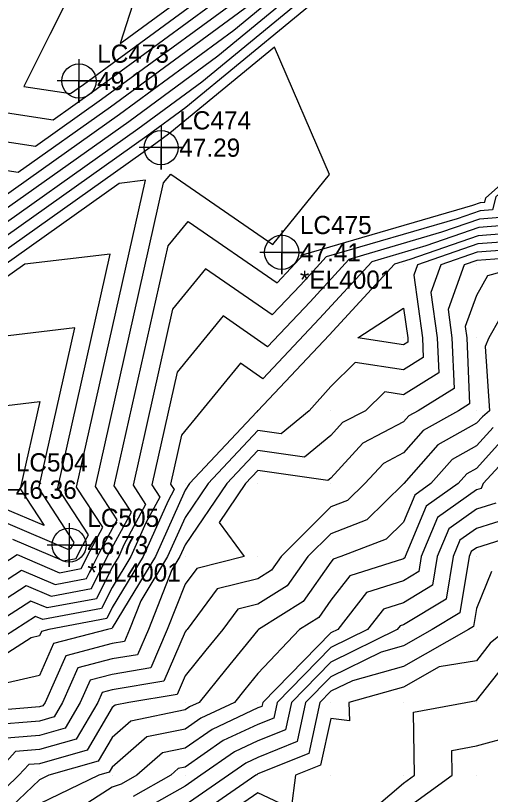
# Model space of a CAD drawing. Extents: x 2188792 to 2191981, y 386090 to 389710.
# Drawn here: x 2190806.9 to 2190872.1, y 388347.6 to 388454.5 of the extents above; entities that cross this region are included whole.
import ezdxf

# ---------------------------------------------------------------- set-up
doc = ezdxf.new("R2010")
doc.units = 0
for name, color, linetype in [('DTM Contours Major', 7, 'Continuous'), ('DTM Contours Minor', 7, 'Continuous'), ('Exist DTM QL2 LIDAR Elevation Point', 7, 'Continuous'), ('Exist DTM Regular Point Underwater CELL', 7, 'Continuous'), ('Exist DTM Regular Point Underwater Cogo Comment', 7, 'Continuous'), ('Exist DTM Regular Point Underwater Cogo Elevation', 7, 'Continuous'), ('Exist DTM Regular Point Underwater Cogo Number', 7, 'Continuous')]:
    doc.layers.add(name, color=color, linetype=linetype)

msp = doc.modelspace()

# ---------------------------------------------------------------- linework, layer by layer
at = {"layer": 'DTM Contours Major'}
for points in [[(2190848.54, 388521.1), (2190831.34, 388500.94), (2190823.33, 388489.89), (2190825.71, 388488.47), (2190818.07, 388464.7), (2190811.62, 388451.86), (2190808.04, 388444.72), (2190814.46, 388443.74), (2190816.22, 388444.99), (2190845.68, 388466.58), (2190859.35, 388477.84), (2190892.45, 388508.74), (2190893.25, 388508.81), (2190893.52, 388509.12), (2190893.87, 388509.41), (2190896.17, 388510.79), (2190926.06, 388535.42)], [(2190802.48, 388425.77), (2190822.45, 388439.93), (2190834.7, 388448.91), (2190865.22, 388474.03), (2190875, 388483.17), (2190892.87, 388484.82), (2190898.89, 388491.75), (2190906.51, 388498.1), (2190932.09, 388513.41), (2190939.51, 388518.62)], [(2190873.49, 388426.75), (2190870.6, 388426.53), (2190865.38, 388424.72), (2190852.68, 388421.01), (2190847.34, 388415.2), (2190841.5, 388409.01), (2190835.4, 388413.24), (2190829.09, 388405.54), (2190825.62, 388390.09), (2190826.72, 388388.4), (2190824.81, 388384.86), (2190822.75, 388380.24), (2190820.19, 388376.01), (2190818.73, 388373.09), (2190810.66, 388371.58), (2190809.65, 388372.01), (2190801.1, 388366.53)], [(2190806.48, 388382.63), (2190813.5, 388379.63), (2190815.23, 388379.95), (2190815.93, 388381.37), (2190816.93, 388383.22), (2190812.7, 388389.68), (2190819.91, 388421.73), (2190808.17, 388420.33), (2190790.49, 388407.8)], [(2190878.89, 388421.5), (2190870.23, 388420.84), (2190868.5, 388420.24), (2190866.29, 388414.14), (2190866.83, 388410.24), (2190867.12, 388403.3), (2190862.17, 388400.24), (2190860.9, 388399.52), (2190860.19, 388398.71), (2190854.61, 388395.81), (2190850.19, 388390.99), (2190849.77, 388390.65), (2190840.19, 388392.04), (2190838.49, 388390.24), (2190834.85, 388384.89), (2190838.32, 388380.24), (2190831.8, 388378.62), (2190830.19, 388376.44), (2190827.75, 388370.23), (2190825.47, 388364.95), (2190820.19, 388364.08), (2190817.14, 388363.28), (2190815.79, 388360.23), (2190813.71, 388356.71), (2190810.18, 388355.71), (2190805.12, 388355.3)], [(2190875.44, 388394.99), (2190871.12, 388390.24), (2190870.85, 388389.57), (2190870.19, 388389.37), (2190864.84, 388385.59), (2190862.6, 388380.24), (2190862.26, 388378.17), (2190860.19, 388376.92), (2190855.11, 388375.31), (2190851.14, 388370.23), (2190850.19, 388369.77), (2190840.85, 388360.23), (2190840.73, 388359.69), (2190840.19, 388359.47), (2190833.89, 388356.53), (2190830.19, 388353.97), (2190827.09, 388353.33), (2190823.58, 388350.23), (2190821.41, 388349.01), (2190820.19, 388348.58), (2190815.56, 388345.61)], [(2190874.42, 388370.23), (2190872.09, 388368.34), (2190870.19, 388365.95), (2190865.06, 388365.11), (2190860.19, 388362.34), (2190852.66, 388360.23), (2190852.74, 388357.69), (2190850.19, 388358.03), (2190848.8, 388351.63), (2190845.36, 388350.23), (2190844.76, 388345.66), (2190840.19, 388347.83), (2190832.37, 388342.41)]]:
    msp.add_lwpolyline(points, dxfattribs=at)
at = {"layer": 'DTM Contours Minor'}
for points in [[(2190792.34, 388443.15), (2190812.06, 388440.15), (2190817.46, 388443.98), (2190843.49, 388463.05), (2190860.52, 388477.07), (2190888.96, 388503.62), (2190893.18, 388504.01), (2190894.6, 388505.65), (2190896.4, 388507.15), (2190908.49, 388514.39), (2190929.92, 388532.04)], [(2190784.44, 388440.39), (2190809.66, 388436.55), (2190818.71, 388442.97), (2190841.29, 388459.51), (2190861.7, 388476.31), (2190885.47, 388498.51), (2190893.1, 388499.21), (2190895.67, 388502.17), (2190898.92, 388504.89), (2190920.82, 388517.98), (2190933.78, 388528.67)], [(2190858.08, 388525.51), (2190847.39, 388515.97), (2190833.24, 388499.39), (2190826.66, 388490.29), (2190832.84, 388486.61), (2190821.26, 388450.61), (2190847.88, 388470.12), (2190858.17, 388478.6), (2190885.53, 388504.13), (2190890.18, 388512.9), (2190899.6, 388520.17)], [(2190784.65, 388436.4), (2190807.27, 388432.96), (2190819.96, 388441.95), (2190839.09, 388455.98), (2190862.87, 388475.55), (2190881.98, 388493.4), (2190893.02, 388494.42), (2190896.74, 388498.7), (2190901.45, 388502.62), (2190933.14, 388521.58)], [(2190804.87, 388429.37), (2190821.2, 388440.94), (2190836.9, 388452.44), (2190864.04, 388474.79), (2190878.49, 388488.28), (2190892.95, 388489.62), (2190897.82, 388495.23), (2190903.98, 388500.36), (2190937.28, 388520.28)], [(2190800.08, 388422.18), (2190823.7, 388438.92), (2190832.5, 388445.37), (2190866.39, 388473.27), (2190871.51, 388478.05), (2190892.8, 388480.02), (2190899.96, 388488.28), (2190909.04, 388495.84), (2190926.91, 388506.53), (2190939.39, 388515.29)], [(2190939.26, 388511.96), (2190921.73, 388499.66), (2190911.57, 388493.58), (2190901.03, 388484.8), (2190892.72, 388475.22), (2190868.02, 388472.94), (2190867.57, 388472.51), (2190830.31, 388441.84), (2190824.95, 388437.91), (2190797.68, 388418.58)], [(2190801.92, 388372.12), (2190808.38, 388376.26), (2190811.8, 388374.8), (2190817.33, 388375.84), (2190819.6, 388380.39), (2190822.81, 388386.33), (2190820.45, 388389.93), (2190827.85, 388422.85), (2190830.61, 388426.22), (2190842.82, 388417.78), (2190844.7, 388419.78), (2190846.43, 388421.66), (2190869.71, 388428.45), (2190870.75, 388428.81), (2190871.33, 388428.85), (2190871.47, 388429.44), (2190879.94, 388436.96), (2190880.31, 388437.02), (2190880.63, 388437.49), (2190881.35, 388439.08), (2190886.31, 388455.98)], [(2190890.82, 388454.81), (2190888.34, 388452.98), (2190885.97, 388444.92), (2190882.91, 388438.15), (2190881.57, 388436.16), (2190879.98, 388435.91), (2190872.84, 388429.57), (2190872.41, 388427.8), (2190870.68, 388427.67), (2190867.55, 388426.58), (2190849.56, 388421.34), (2190846.02, 388417.49), (2190842.16, 388413.4), (2190833, 388419.73), (2190828.47, 388414.19), (2190823.04, 388390.01), (2190824.77, 388387.37), (2190821.78, 388381.83), (2190821.07, 388380.24), (2190820.19, 388378.78), (2190818.03, 388374.46), (2190811.23, 388373.19), (2190809.02, 388374.14), (2190801.51, 388369.32)], [(2190802.33, 388374.91), (2190807.75, 388378.38), (2190812.37, 388376.41), (2190816.63, 388377.21), (2190818.38, 388380.72), (2190820.85, 388385.29), (2190817.87, 388389.84), (2190827.23, 388431.5), (2190828.22, 388432.71), (2190842.22, 388423.03), (2190850.02, 388432.67), (2190842.47, 388450.12), (2190828.11, 388438.3), (2190826.19, 388436.89), (2190795.29, 388414.99)], [(2190802.74, 388377.7), (2190807.11, 388380.51), (2190812.94, 388378.02), (2190815.93, 388378.58), (2190817.16, 388381.04), (2190818.89, 388384.26), (2190815.29, 388389.76), (2190824.75, 388431.85), (2190821.15, 388431.42), (2190792.89, 388411.39)], [(2190874.57, 388425.7), (2190870.53, 388425.39), (2190863.22, 388422.85), (2190855.81, 388420.69), (2190848.65, 388412.91), (2190840.85, 388404.63), (2190837.79, 388406.75), (2190829.71, 388396.88), (2190828.2, 388390.17), (2190828.68, 388389.44), (2190827.85, 388387.9), (2190824.43, 388380.24), (2190820.19, 388373.23), (2190819.43, 388371.72), (2190811.49, 388370.23), (2190810.46, 388369.96), (2190810.18, 388369.35), (2190809.04, 388369.09), (2190800.7, 388363.74)], [(2190875.65, 388424.65), (2190870.45, 388424.25), (2190861.06, 388420.99), (2190858.93, 388420.37), (2190849.97, 388410.62), (2190840.19, 388400.25), (2190840.18, 388400.26), (2190840.06, 388400.11), (2190830.78, 388390.24), (2190830.19, 388389.36), (2190826.11, 388380.24), (2190820.19, 388370.46), (2190820.13, 388370.35), (2190819.54, 388370.23), (2190812.13, 388368.29), (2190810.18, 388363.92), (2190801.98, 388362.03)], [(2190876.73, 388423.6), (2190870.38, 388423.12), (2190862.1, 388420.24), (2190861.6, 388418.83), (2190862.78, 388410.24), (2190862.89, 388407.53), (2190860.19, 388405.86), (2190853.56, 388406.87), (2190850.19, 388403.57), (2190847.24, 388400.24), (2190843.38, 388397.05), (2190840.19, 388397.51), (2190833.35, 388390.24), (2190830.19, 388385.6), (2190827.79, 388380.24), (2190824.11, 388374.16), (2190822.57, 388370.23), (2190821.85, 388368.57), (2190820.19, 388368.3), (2190813.8, 388366.62), (2190810.96, 388360.23), (2190810.67, 388359.75), (2190810.18, 388359.61), (2190801.52, 388358.89)], [(2190877.81, 388422.55), (2190870.3, 388421.98), (2190865.3, 388420.24), (2190863.94, 388416.48), (2190864.8, 388410.24), (2190865.01, 388405.42), (2190860.19, 388402.43), (2190857.6, 388402.83), (2190854.95, 388400.24), (2190851.82, 388398.61), (2190850.19, 388396.83), (2190846.58, 388393.85), (2190840.19, 388394.78), (2190835.92, 388390.24), (2190830.19, 388381.83), (2190829.47, 388380.24), (2190828.38, 388378.43), (2190825.16, 388370.23), (2190823.66, 388366.76), (2190820.19, 388366.19), (2190815.47, 388364.95), (2190813.37, 388360.23), (2190812.19, 388358.23), (2190810.18, 388357.66), (2190803.32, 388357.09)], [(2190877.21, 388420.24), (2190871.7, 388418.73), (2190870.19, 388416.06), (2190868.64, 388411.79), (2190868.86, 388410.24), (2190869.24, 388401.19), (2190867.71, 388400.24), (2190862.89, 388397.54), (2190860.19, 388394.46), (2190857.41, 388393.02), (2190854.85, 388390.24), (2190852.5, 388387.93), (2190850.19, 388387.04), (2190843.37, 388380.24), (2190842.06, 388378.36), (2190840.19, 388377.2), (2190834.61, 388375.81), (2190830.47, 388370.23), (2190830.34, 388370.08), (2190830.19, 388369.89), (2190827.28, 388363.14), (2190820.19, 388361.97), (2190818.81, 388361.61), (2190818.2, 388360.23), (2190815.23, 388355.19), (2190810.18, 388353.77), (2190806.92, 388353.5), (2190803.94, 388350.23)], [(2190874.89, 388415.54), (2190871.89, 388410.24), (2190871.39, 388409.04), (2190871.99, 388400.24), (2190871, 388399.42), (2190870.19, 388398.53), (2190864.88, 388395.55), (2190860.21, 388390.24), (2190860.2, 388390.23), (2190860.19, 388390.21), (2190855.15, 388385.28), (2190850.19, 388383.37), (2190847.05, 388380.24), (2190844.22, 388376.2), (2190840.19, 388373.69), (2190837.42, 388373.01), (2190835.36, 388370.23), (2190833.03, 388367.39), (2190830.19, 388363.88), (2190829.09, 388361.33), (2190822.46, 388360.23), (2190820.57, 388359.85), (2190820.19, 388359.51), (2190816.74, 388353.68), (2190810.18, 388351.82), (2190808.72, 388351.7), (2190807.38, 388350.23), (2190803.71, 388346.71)], [(2190853.92, 388410.24), (2190860.19, 388414.33), (2190860.75, 388410.24), (2190860.78, 388409.65), (2190860.19, 388409.28), (2190853.92, 388410.24)], [(2190805.84, 388384.76), (2190814.07, 388381.24), (2190814.52, 388381.32), (2190814.71, 388381.7), (2190814.97, 388382.18), (2190810.12, 388389.6), (2190815.07, 388411.61), (2190795.2, 388409.24)], [(2190790.36, 388399.12), (2190810.23, 388401.5), (2190807.54, 388389.51), (2190810.83, 388384.48), (2190805.21, 388386.88), (2190803.96, 388386.08), (2190790.36, 388399.12)], [(2190872.48, 388397.95), (2190870.19, 388395.42), (2190866.87, 388393.56), (2190863.95, 388390.24), (2190861.74, 388388.68), (2190860.19, 388384.96), (2190857.8, 388382.63), (2190851.58, 388380.24), (2190850.52, 388379.9), (2190850.19, 388379.47), (2190846.38, 388374.05), (2190840.26, 388370.23), (2190840.19, 388370.16), (2190835.72, 388364.7), (2190832.1, 388360.23), (2190830.8, 388359.62), (2190830.19, 388359.2), (2190822.74, 388357.67), (2190820.19, 388355.42), (2190818.26, 388352.16), (2190811.46, 388350.23), (2190810.18, 388349.62), (2190805.39, 388345.03)], [(2190873.96, 388396.47), (2190870.19, 388392.32), (2190868.86, 388391.57), (2190867.68, 388390.24), (2190863.29, 388387.14), (2190860.41, 388380.24), (2190860.37, 388380.05), (2190860.19, 388379.94), (2190852.82, 388377.61), (2190850.19, 388374.24), (2190848.53, 388371.89), (2190845.88, 388370.23), (2190840.19, 388364.18), (2190838.41, 388362.01), (2190836.97, 388360.23), (2190832.34, 388358.08), (2190830.19, 388356.58), (2190824.92, 388355.5), (2190820.19, 388351.33), (2190819.78, 388350.64), (2190818.34, 388350.23), (2190810.18, 388346.33)], [(2190872.86, 388387.56), (2190870.19, 388386.73), (2190866.38, 388384.04), (2190864.79, 388380.24), (2190864.14, 388376.29), (2190860.19, 388373.9), (2190857.41, 388373.02), (2190855.23, 388370.23), (2190850.19, 388367.76), (2190842.82, 388360.23), (2190842.35, 388358.08), (2190840.19, 388357.2), (2190835.43, 388354.99), (2190830.19, 388351.35), (2190829.26, 388351.16), (2190828.21, 388350.23), (2190823.08, 388347.34)], [(2190874.87, 388385.55), (2190870.19, 388384.09), (2190867.93, 388382.49), (2190866.99, 388380.24), (2190866.02, 388374.41), (2190860.19, 388370.88), (2190859.7, 388370.72), (2190859.32, 388370.23), (2190850.19, 388365.76), (2190844.78, 388360.23), (2190843.96, 388356.46), (2190840.19, 388354.94), (2190836.98, 388353.44), (2190832.35, 388350.23), (2190830.19, 388348.73), (2190824.75, 388345.67)], [(2190876.88, 388383.54), (2190870.19, 388381.45), (2190869.48, 388380.95), (2190869.18, 388380.24), (2190867.9, 388372.53), (2190864.12, 388370.23), (2190860.19, 388368), (2190857.09, 388367.14), (2190850.19, 388363.75), (2190846.74, 388360.23), (2190845.57, 388354.85), (2190840.19, 388352.67), (2190838.52, 388351.9), (2190836.13, 388350.23), (2190830.19, 388346.12)], [(2190872.26, 388378.17), (2190870.19, 388373.11), (2190869.78, 388370.64), (2190869.11, 388370.23), (2190860.19, 388365.17), (2190853.16, 388363.2), (2190850.19, 388361.75), (2190848.7, 388360.23), (2190847.18, 388353.24), (2190840.19, 388350.41), (2190840.07, 388350.35), (2190839.9, 388350.23), (2190830.19, 388343.51)], [(2190852.69, 388342.73), (2190860.19, 388349.16), (2190861.67, 388350.23), (2190861.54, 388358.88), (2190868.74, 388360.23), (2190870.19, 388360.47), (2190874.51, 388365.92)], [(2190860.19, 388345.38), (2190866.85, 388350.23), (2190866.8, 388353.62), (2190870.19, 388354.26), (2190874.9, 388355.53)]]:
    msp.add_lwpolyline(points, dxfattribs=at)
at = {"layer": 'Exist DTM QL2 LIDAR Elevation Point'}
for p, q in [((2190870.79, 388429.38), (2190870.79, 388429.38)), ((2190860.19, 388420.24), (2190860.19, 388420.24)), ((2190870.19, 388420.24), (2190870.19, 388420.24)), ((2190850.19, 388410.24), (2190850.19, 388410.24)), ((2190860.19, 388410.24), (2190860.19, 388410.24)), ((2190870.19, 388410.24), (2190870.19, 388410.24)), ((2190840.19, 388400.24), (2190840.19, 388400.24)), ((2190850.19, 388400.24), (2190850.19, 388400.24)), ((2190860.19, 388400.24), (2190860.19, 388400.24)), ((2190870.19, 388400.24), (2190870.19, 388400.24)), ((2190830.19, 388390.24), (2190830.19, 388390.24)), ((2190840.19, 388390.24), (2190840.19, 388390.24)), ((2190850.19, 388390.24), (2190850.19, 388390.24)), ((2190860.19, 388390.24), (2190860.19, 388390.24)), ((2190870.19, 388390.24), (2190870.19, 388390.24)), ((2190820.19, 388380.24), (2190820.19, 388380.24)), ((2190830.19, 388380.24), (2190830.19, 388380.24)), ((2190840.19, 388380.24), (2190840.19, 388380.24)), ((2190850.19, 388380.24), (2190850.19, 388380.24)), ((2190860.19, 388380.24), (2190860.19, 388380.24)), ((2190870.19, 388380.24), (2190870.19, 388380.24)), ((2190810.18, 388370.23), (2190810.18, 388370.23)), ((2190820.19, 388370.23), (2190820.19, 388370.23)), ((2190830.19, 388370.23), (2190830.19, 388370.23)), ((2190840.19, 388370.23), (2190840.19, 388370.23)), ((2190850.19, 388370.23), (2190850.19, 388370.23)), ((2190860.19, 388370.23), (2190860.19, 388370.23)), ((2190870.19, 388370.23), (2190870.19, 388370.23)), ((2190810.18, 388360.23), (2190810.18, 388360.23)), ((2190820.19, 388360.23), (2190820.19, 388360.23)), ((2190830.19, 388360.23), (2190830.19, 388360.23)), ((2190840.19, 388360.23), (2190840.19, 388360.23)), ((2190850.19, 388360.23), (2190850.19, 388360.23)), ((2190860.19, 388360.23), (2190860.19, 388360.23)), ((2190870.19, 388360.23), (2190870.19, 388360.23)), ((2190810.18, 388350.23), (2190810.18, 388350.23)), ((2190820.19, 388350.23), (2190820.19, 388350.23)), ((2190830.19, 388350.23), (2190830.19, 388350.23)), ((2190840.19, 388350.23), (2190840.19, 388350.23)), ((2190850.19, 388350.23), (2190850.19, 388350.23)), ((2190860.19, 388350.23), (2190860.19, 388350.23)), ((2190870.19, 388350.23), (2190870.19, 388350.23))]:
    msp.add_line(p, q, dxfattribs=at)
at = {"layer": 'Exist DTM Regular Point Underwater CELL'}
for points in [[(2190815.62, 388448.48), (2190815.62, 388442.48), (2190815.62, 388445.48), (2190818.62, 388445.48), (2190812.62, 388445.48)], [(2190826.89, 388439.33), (2190826.89, 388433.33), (2190826.89, 388436.33), (2190829.89, 388436.33), (2190823.89, 388436.33)], [(2190843.45, 388424.97), (2190843.45, 388418.97), (2190843.45, 388421.97), (2190846.45, 388421.97), (2190840.45, 388421.97)], [(2190804.45, 388392.41), (2190804.45, 388386.41), (2190804.45, 388389.41), (2190807.45, 388389.41), (2190801.45, 388389.41)], [(2190814.27, 388384.81), (2190814.27, 388378.81), (2190814.27, 388381.81), (2190817.27, 388381.81), (2190811.27, 388381.81)]]:
    msp.add_lwpolyline(points, dxfattribs=at)
for centre in [(2190815.62, 388445.48), (2190826.89, 388436.33), (2190843.45, 388421.97), (2190814.27, 388381.81)]:
    msp.add_circle(centre, 2.34, dxfattribs=at)

# ---------------------------------------------------------------- texts
at = {"layer": 'Exist DTM Regular Point Underwater Cogo Comment'}
for p in [(2190845.95, 388416.97), (2190816.77, 388376.81)]:
    msp.add_text('*EL4001', height=2.5, dxfattribs=at).set_placement(p)
at = {"layer": 'Exist DTM Regular Point Underwater Cogo Elevation'}
for s, p in [('49.10', (2190818.12, 388444.23)), ('47.29', (2190829.39, 388435.08)), ('47.41', (2190845.95, 388420.72)), ('46.36', (2190806.95, 388388.16)), ('46.73', (2190816.77, 388380.56))]:
    msp.add_text(s, height=2.5, dxfattribs=at).set_placement(p)
at = {"layer": 'Exist DTM Regular Point Underwater Cogo Number'}
for s, p in [('LC473', (2190818.12, 388447.98)), ('LC474', (2190829.39, 388438.83)), ('LC475', (2190845.95, 388424.47)), ('LC504', (2190806.95, 388391.91)), ('LC505', (2190816.77, 388384.31))]:
    msp.add_text(s, height=2.5, dxfattribs=at).set_placement(p)

doc.saveas('drawing.dxf')
